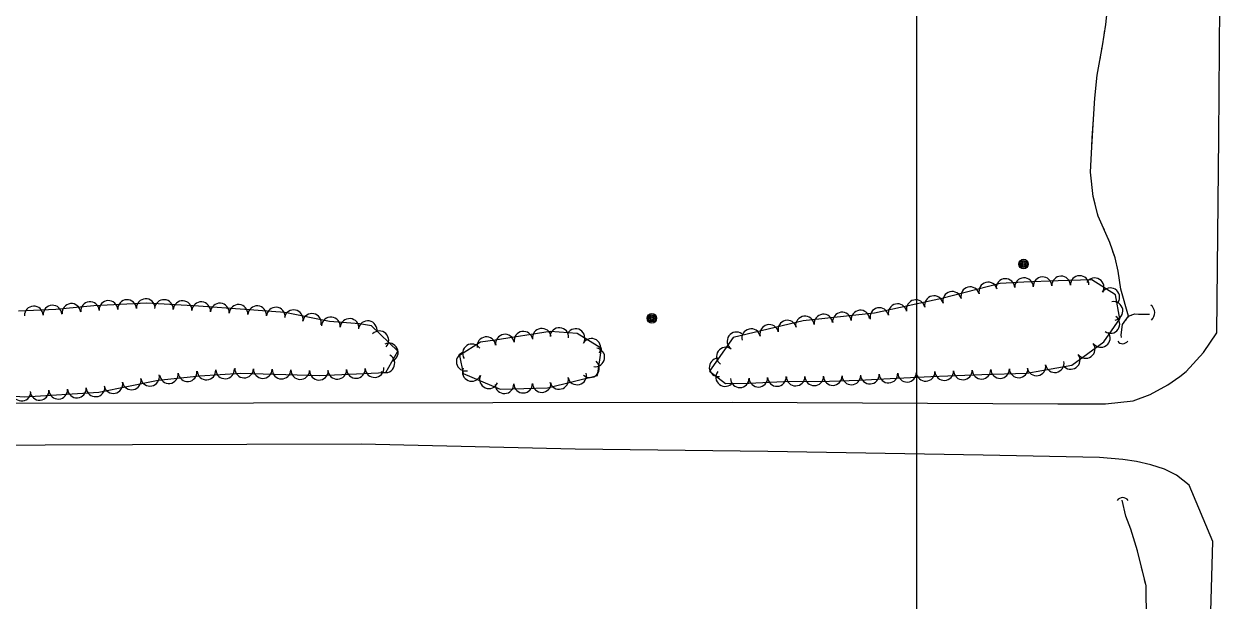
# Model space of a CAD drawing. Extents: x 353423 to 364002, y 127000 to 201942.
# Drawn here: x 362118 to 362634, y 132165 to 132412 of the extents above; entities that cross this region are included whole.
import ezdxf

# ---------------------------------------------------------------- set-up
doc = ezdxf.new("R2010")
doc.units = 0
for name, color, linetype in [('E_DTM_SlopeBottom', 7, 'Continuous'), ('E_DTM_SlopeTop', 7, 'Continuous'), ('E_FEN_Generic', 7, 'Continuous'), ('E_LAND_BrushLine', 7, 'Continuous'), ('E_LAND_TreeLine', 7, 'Continuous'), ('E_STRUCT_WingWall', 7, 'Continuous')]:
    doc.layers.add(name, color=color, linetype=linetype)

msp = doc.modelspace()

# ---------------------------------------------------------------- linework, layer by layer
at = {"layer": 'E_DTM_SlopeBottom'}
for centre, radius, start, end in [((362597.92, 132288.33), 3.96, 309.1599, 55.3995), ((362588.12, 132277.82), 2.69, 218.0776, 324.3172), ((362588.14, 132206.29), 2.99, 36.8554, 143.095)]:
    msp.add_arc(centre, radius, start, end, dxfattribs=at)
at = {"layer": 'E_DTM_SlopeTop'}
for points in [[(362628.4, 132279.72), (362629.28, 132363.44), (362630.26, 132495.39), (362631.44, 132602.16), (362632.4, 132736.31), (362633.73, 132858.31), (362634.02, 132909.31), (362630.91, 133019.14)], [(362011.06, 132249.6), (362420.91, 132250.05), (362560.42, 132249.38), (362580.72, 132249.45), (362592.66, 132250.75), (362599.85, 132253.36), (362607.4, 132257.53), (362612.55, 132261.05), (362615.28, 132263.31), (362622.72, 132271.37), (362628.4, 132279.72)], [(362626.71, 132190.57), (362616.66, 132214.61), (362611.17, 132218.93), (362606.08, 132221.4), (362600.25, 132223.26), (362593.98, 132224.68), (362588.24, 132225.64), (362578.25, 132226.51), (362528.44, 132227.47), (362436.23, 132228.95), (362353.75, 132229.99), (362262.19, 132232.1), (362164.23, 132231.83), (361977.31, 132231.17)], [(362602.31, 131267.42), (362607.49, 131469.59), (362610.33, 131577.02), (362612.71, 131670.98), (362616.04, 131791.51), (362619.34, 131911.22), (362622.29, 132030.92), (362625.62, 132150.55), (362626.71, 132190.48)], [(362626.71, 132190.57), (362626.72, 132190.61)], [(362626.71, 132190.5), (362626.71, 132190.57)]]:
    msp.add_lwpolyline(points, dxfattribs=at)
at = {"layer": 'E_FEN_Generic'}
for points in [[(362510.78, 132294.52), (362481.89, 132288.21), (362451.34, 132284.93), (362421.43, 132277.82), (362411.29, 132263.32), (362418.1, 132258.11), (362428.15, 132258.32), (362443.14, 132258.92), (362462.67, 132259.15), (362475.27, 132259.54), (362488.54, 132260.28), (362506.04, 132261.08), (362527.82, 132261.92), (362547.05, 132262.57), (362566.39, 132265.98), (362580.13, 132275.99), (362586.95, 132285.72), (362585.06, 132296.11), (362574.93, 132302.47), (362560.47, 132302.1), (362545.86, 132301.44), (362535.65, 132300.95), (362510.78, 132294.52)], [(362086.25, 132254.62), (362118.02, 132252.44), (362149.94, 132254.46), (362175.25, 132259.53), (362193.06, 132261.4), (362210.49, 132262.47), (362244.44, 132261.49), (362272.73, 132262.83), (362277.82, 132271.87), (362266.59, 132282.75), (362261.49, 132283.62), (362248.62, 132284.67), (362229.46, 132288.52), (362212.33, 132289.8), (362192.48, 132291.23), (362170.46, 132292.49), (362147.74, 132291.37), (362131.45, 132289.75), (362115.44, 132289.01)], [(362319.46, 132276.6), (362313.23, 132275.85), (362304.3, 132270.11), (362305.76, 132262.36), (362321.64, 132255.65), (362341.98, 132256.27), (362363.36, 132261.59), (362365.07, 132273.14), (362354.64, 132279.55), (362343.02, 132280.32), (362319.46, 132276.6)]]:
    msp.add_lwpolyline(points, dxfattribs=at)
for centre, radius, start, end in [((362561.77, 132300.05), 3.98, 1.4885, 181.4732), ((362569.73, 132300.25), 3.98, 1.4885, 181.4732), ((362522.87, 132295.49), 3.98, 14.4891, 194.4738), ((362530.58, 132297.48), 3.98, 14.4891, 194.4738), ((362537.94, 132298.97), 3.98, 2.7662, 182.7509), ((362545.9, 132299.35), 3.98, 2.7662, 182.7509), ((362553.85, 132299.71), 3.98, 2.6027, 182.5874), ((362576.12, 132299.27), 3.98, 327.886, 147.8706), ((362582.86, 132295.03), 3.98, 327.886, 147.8706), ((362153.97, 132289.58), 4, 2.8335, 182.8181), ((362161.96, 132289.97), 4, 2.8335, 182.8181), ((362169.96, 132290.36), 4, 2.8335, 182.8181), ((362177.73, 132289.97), 4, 356.7332, 176.7178), ((362499.55, 132289.93), 3.98, 12.3366, 192.3213), ((362507.33, 132291.63), 3.98, 12.3366, 192.3213), ((362515.15, 132293.5), 3.98, 14.4891, 194.4738), ((362122.04, 132287.22), 4, 2.6571, 182.6418), ((362130.04, 132287.59), 4, 2.6571, 182.6418), ((362138.12, 132288.3), 4, 5.6786, 185.6632), ((362146.08, 132289.1), 4, 5.6786, 185.6632), ((362185.72, 132289.52), 4, 356.7332, 176.7178), ((362193.68, 132289.04), 4, 355.8954, 175.8801), ((362201.67, 132288.47), 4, 355.8954, 175.8801), ((362209.65, 132287.89), 4, 355.8954, 175.8801), ((362217.63, 132287.3), 4, 355.7317, 175.7164), ((362225.61, 132286.71), 4, 355.7317, 175.7164), ((362233.27, 132285.62), 4, 348.6586, 168.6433), ((362467.95, 132284.61), 3.98, 6.1346, 186.1192), ((362475.87, 132285.46), 3.98, 6.1346, 186.1192), ((362483.98, 132286.53), 3.98, 12.3366, 192.3213), ((362491.76, 132288.23), 3.98, 12.3366, 192.3213), ((362584.21, 132289.17), 3.98, 280.3285, 100.3132), ((362241.11, 132284.04), 4, 348.6586, 168.6433), ((362249.22, 132282.52), 4, 355.3534, 175.3381), ((362257.2, 132281.87), 4, 355.3534, 175.3381), ((362264.95, 132280.91), 4, 350.2757, 170.2604), ((362436.85, 132279.34), 3.98, 13.3802, 193.3649), ((362444.6, 132281.18), 3.98, 13.3802, 193.3649), ((362452.1, 132282.91), 3.98, 6.1346, 186.1192), ((362460.02, 132283.76), 3.98, 6.1346, 186.1192), ((362582.9, 132283.57), 3.98, 234.9675, 54.9522), ((362269.94, 132276.58), 4, 315.8966, 135.8813), ((362323.73, 132275.16), 4, 8.9688, 188.9535), ((362331.63, 132276.4), 4, 8.9688, 188.9535), ((362339.52, 132277.65), 4, 8.9688, 188.9535), ((362346.99, 132277.96), 4, 356.2505, 176.2352), ((362353.94, 132277.53), 4, 328.3989, 148.3836), ((362422.81, 132276.15), 3.98, 55.0485, 235.0332), ((362429.1, 132277.5), 3.98, 13.3802, 193.3649), ((362578.77, 132277.58), 3.98, 216.092, 36.0767), ((362273.99, 132271.38), 4, 295.9852, 115.9699), ((362309.56, 132271), 4, 32.7416, 212.7263), ((362315.75, 132274.05), 4, 6.9164, 186.9011), ((362360.74, 132273.35), 4, 328.3989, 148.3836), ((362362.39, 132269.3), 4, 261.5929, 81.5776), ((362418.24, 132269.62), 3.98, 55.0485, 235.0332), ((362572.33, 132272.88), 3.98, 216.092, 36.0767), ((362272.52, 132266.73), 4, 240.6349, 60.6195), ((362306.92, 132267.47), 4, 100.6858, 280.6705), ((362415.16, 132265), 3.98, 95.07, 275.0547), ((362565.89, 132268.19), 3.98, 216.092, 36.0767), ((362187.85, 132262.96), 4, 186.0054, 5.9901), ((362195.92, 132263.68), 4, 183.5046, 3.4893), ((362203.91, 132264.16), 4, 183.5046, 3.4893), ((362212.09, 132264.52), 4, 178.3612, 358.3458), ((362220.09, 132264.29), 4, 178.3612, 358.3458), ((362228.09, 132264.06), 4, 178.3612, 358.3458), ((362236.09, 132263.83), 4, 178.3612, 358.3458), ((362244.1, 132263.6), 4, 178.3612, 358.3458), ((362251.93, 132263.94), 4, 182.7218, 2.7064), ((362259.93, 132264.32), 4, 182.7218, 2.7064), ((362267.92, 132264.7), 4, 182.7218, 2.7064), ((362309.51, 132263.05), 4, 157.091, 337.0757), ((362360.08, 132264.64), 4, 227.5661, 47.5508), ((362417.95, 132260.85), 3.98, 142.6161, 322.6007), ((362495.83, 132262.7), 3.98, 182.6387, 2.6234), ((362503.79, 132263.07), 3.98, 182.6387, 2.6234), ((362511.77, 132263.39), 3.98, 182.2082, 2.1929), ((362519.73, 132263.7), 3.98, 182.2082, 2.1929), ((362527.69, 132264), 3.98, 182.2082, 2.1929), ((362535.66, 132264.27), 3.98, 181.9493, 1.9339), ((362543.62, 132264.54), 3.98, 181.9493, 1.9339), ((362551.22, 132265.42), 3.98, 189.9894, 9.9741), ((362559.07, 132266.8), 3.98, 189.9894, 9.9741), ((362156.08, 132257.83), 4, 191.332, 11.3166), ((362163.93, 132259.4), 4, 191.332, 11.3166), ((362171.78, 132260.97), 4, 191.332, 11.3166), ((362179.89, 132262.13), 4, 186.0054, 5.9901), ((362316.87, 132259.94), 4, 157.091, 337.0757), ((362323.5, 132257.8), 4, 181.7645, 1.7492), ((362331.49, 132258.04), 4, 181.7645, 1.7492), ((362339.47, 132258.29), 4, 181.7645, 1.7492), ((362346.86, 132259.64), 4, 193.9682, 13.9529), ((362354.61, 132261.57), 4, 193.9682, 13.9529), ((362424.24, 132260.33), 3.98, 181.1701, 1.1547), ((362432.16, 132260.57), 3.98, 182.3122, 2.2968), ((362440.12, 132260.89), 3.98, 182.3122, 2.2968), ((362448.14, 132261.07), 3.98, 180.6911, 0.6758), ((362456.11, 132261.16), 3.98, 180.6911, 0.6758), ((362464.03, 132261.28), 3.98, 181.7707, 1.7554), ((362472, 132261.53), 3.98, 181.7707, 1.7554), ((362479.9, 132261.89), 3.98, 183.1832, 3.1679), ((362487.86, 132262.33), 3.98, 183.1832, 3.1679), ((362116.81, 132254.62), 4, 176.0837, 356.0684), ((362124.52, 132254.95), 4, 183.6333, 3.6179), ((362132.51, 132255.46), 4, 183.6333, 3.6179), ((362140.5, 132255.96), 4, 183.6333, 3.6179), ((362148.49, 132256.47), 4, 183.6333, 3.6179)]:
    msp.add_arc(centre, radius, start, end, dxfattribs=at)
at = {"layer": 'E_LAND_BrushLine'}
for centre, radius in [((362545.72, 132309.23), 2.02), ((362545.7, 132309.23), 1.52), ((362545.74, 132309.23), 1.01), ((362545.73, 132309.24), 0.502), ((362386.62, 132285.99), 2.02), ((362386.61, 132285.99), 1.52), ((362386.65, 132286), 1.01), ((362386.64, 132286), 0.502)]:
    msp.add_circle(centre, radius, dxfattribs=at)
at = {"layer": 'E_LAND_TreeLine'}
msp.add_line((362500, 131000), (362500, 133500), dxfattribs=at)
at = {"layer": 'E_STRUCT_WingWall'}
for points in [[(362590.63, 132286.88), (362587.31, 132298.47), (362586.19, 132306.1), (362584.93, 132311.85), (362582.66, 132318.47), (362577.68, 132329.71), (362575.53, 132338.14), (362574.41, 132348.48), (362574.89, 132359.41), (362575.59, 132371.15), (362576.18, 132380.15), (362577.27, 132390.03), (362579.44, 132402.52), (362580.87, 132411.69), (362582.15, 132423.97)], [(362580.19, 132407.29), (362580.49, 132409.24)], [(362579.25, 132401.45), (362579.44, 132402.52), (362579.58, 132403.4)], [(362578.24, 132395.62), (362578.58, 132397.57)], [(362575.12, 132363.27), (362575.59, 132371.15), (362576.18, 132380.15), (362577.27, 132390.03), (362577.56, 132391.74)], [(362576.37, 132334.86), (362575.53, 132338.14), (362574.41, 132348.48), (362574.89, 132359.41), (362575.12, 132363.27)], [(362577.92, 132329.17), (362577.68, 132329.71), (362577.34, 132331.05)], [(362580.31, 132323.76), (362579.52, 132325.57)], [(362582.7, 132318.35), (362582.66, 132318.47), (362581.91, 132320.16)], [(362590.63, 132286.88), (362587.31, 132298.47), (362586.19, 132306.1), (362584.93, 132311.85), (362583.98, 132314.62)], [(362587.65, 132277.81), (362587.54, 132278.96), (362588.12, 132283.34), (362590.61, 132286.87), (362592.53, 132287.65), (362593.39, 132287.88), (362594.84, 132287.75), (362599.64, 132287.79)], [(362587.65, 132277.81), (362587.54, 132278.96), (362588.12, 132283.34), (362588.9, 132284.44)], [(362589.45, 132285.22), (362589.72, 132285.62)], [(362590.28, 132286.4), (362590.55, 132286.79)], [(362591.4, 132287.19), (362591.84, 132287.37)], [(362592.72, 132287.7), (362593.39, 132287.88), (362594.84, 132287.75), (362599.64, 132287.79)], [(362587.89, 131919.62), (362592.23, 131943.86), (362594.6, 132000.21), (362597.25, 132045.5), (362598.35, 132091.68), (362598.44, 132142.3), (362598.15, 132171.48), (362594.41, 132186.52), (362591.55, 132195.78), (362589.54, 132201.36), (362587.88, 132208.13)], [(362595.31, 132182.91), (362594.41, 132186.52), (362591.55, 132195.78), (362589.54, 132201.36), (362587.88, 132208.13)], [(362596.62, 132177.62), (362596.18, 132179.38)], [(362597.94, 132172.34), (362597.5, 132174.1)], [(362598.2, 132166.92), (362598.18, 132168.73)]]:
    msp.add_lwpolyline(points, dxfattribs=at)

doc.saveas('drawing.dxf')
